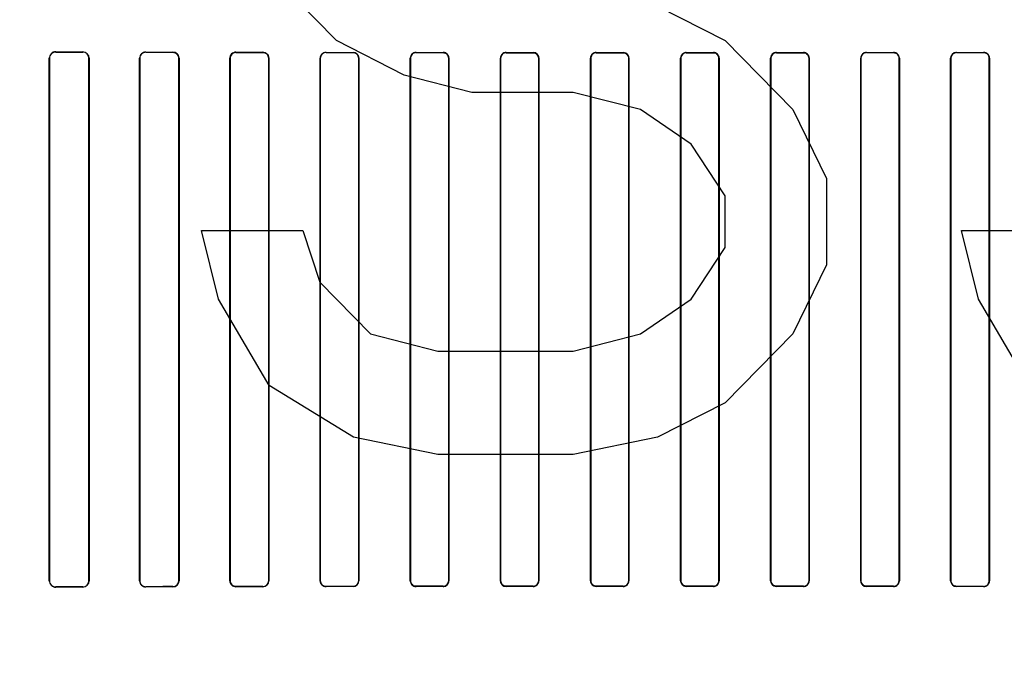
# Model space of a CAD drawing. Header units: millimetres. Extents: x 0 to 297, y 0 to 210.
# Tile 329 of 446: x 239.73 to 240.221, y 157.703 to 158.025. Entities that reach past the tile are written whole.
import ezdxf

# ---------------------------------------------------------------- set-up
doc = ezdxf.new("R2010")
doc.units = ezdxf.units.MM
doc.header["$LTSCALE"] = 16.335
doc.layers.get('0').update_dxf_attribs({"linetype": 'CONTINUOUS'})
for name, color, linetype in [('AXES_REF', 7, 'CONTINUOUS'), ('INTFCLR_1', 7, 'CONTINUOUS'), ('INTFCLR_72935', 7, 'CONTINUOUS')]:
    doc.layers.add(name, color=color, linetype=linetype)

msp = doc.modelspace()

# ---------------------------------------------------------------- linework, layer by layer
at = {"color": 7, "linetype": 'Continuous'}
for p, q in [((239.887846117, 158.0148970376), (239.854096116, 158.0493651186)), ((240.048158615, 158.0321310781), (240.081908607, 158.0148970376)), ((239.921596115, 157.9976629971), (239.887846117, 158.0148970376)), ((240.081908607, 158.0148970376), (240.1156586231, 157.9804289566)), ((239.955346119, 157.9890459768), (239.921596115, 157.9976629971)), ((240.005971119, 157.9890459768), (239.955346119, 157.9890459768)), ((240.0397211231, 157.9804289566), (240.005971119, 157.9890459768)), ((240.0650336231, 157.9631949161), (240.0397211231, 157.9804289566)), ((240.1156586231, 157.9804289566), (240.132533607, 157.9459608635)), ((240.081908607, 157.9373438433), (240.0650336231, 157.9631949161)), ((240.132533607, 157.9459608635), (240.132533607, 157.9028757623)), ((240.081908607, 157.9114927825), (240.081908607, 157.9373438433)), ((239.8287836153, 157.8856417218), (239.820346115, 157.9201098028)), ((239.820346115, 157.9201098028), (239.870971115, 157.9201098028)), ((239.870971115, 157.9201098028), (239.879408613, 157.894258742)), ((240.208471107, 157.8856417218), (240.200033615, 157.9201098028)), ((240.200033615, 157.9201098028), (240.250658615, 157.9201098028)), ((240.0650336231, 157.8856417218), (240.081908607, 157.9114927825)), ((240.132533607, 157.9028757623), (240.1156586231, 157.8684076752)), ((239.879408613, 157.894258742), (239.904721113, 157.8684076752)), ((239.854096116, 157.8425566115), (239.8287836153, 157.8856417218)), ((240.0397211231, 157.8684076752), (240.0650336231, 157.8856417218)), ((240.2337836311, 157.8425566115), (240.208471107, 157.8856417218)), ((239.904721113, 157.8684076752), (239.938471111, 157.859790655)), ((240.005971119, 157.859790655), (240.0397211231, 157.8684076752)), ((240.1156586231, 157.8684076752), (240.081908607, 157.8339395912)), ((239.938471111, 157.859790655), (240.005971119, 157.859790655)), ((239.896283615, 157.8167055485), (239.854096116, 157.8425566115)), ((240.081908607, 157.8339395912), (240.048158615, 157.8167055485)), ((239.938471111, 157.8080885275), (239.896283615, 157.8167055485)), ((240.048158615, 157.8167055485), (240.005971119, 157.8080885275)), ((240.005971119, 157.8080885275), (239.938471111, 157.8080885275))]:
    msp.add_line(p, q, dxfattribs=at)
for radius in [8.7262453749, 8.7255, 8.6696226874]:
    msp.add_circle((241.415033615, 154.4105885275), radius, dxfattribs=at)
msp.add_arc((241.415033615, 154.4105885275), 8.64, 278.2771290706, 261.7228709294, dxfattribs=at)
at = {"layer": 'AXES_REF', "color": 9, "linetype": 'Continuous'}
msp.add_circle((241.415033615, 154.4105885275), 5.3357191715, dxfattribs=at)
msp.add_arc((241.415033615, 154.4105885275), 7.9600610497, 94.4118118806, 85.5881881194, dxfattribs=at)
at = {"layer": 'INTFCLR_1', "color": 6, "linetype": 'Continuous'}
for p, q in [((239.7442848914, 158.0060757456), (239.7442848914, 157.7450757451)), ((239.744406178, 158.0060757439), (239.744406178, 157.7450757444)), ((239.7641076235, 157.7450757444), (239.7641076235, 158.0060757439)), ((239.7642236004, 157.7450757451), (239.7642236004, 158.0060757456)), ((239.789402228, 158.0060757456), (239.789402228, 157.7450757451)), ((239.7895138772, 158.0060757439), (239.7895138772, 157.7450757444)), ((239.8090109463, 157.7450757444), (239.8090109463, 158.0060757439)), ((239.8091190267, 157.7450757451), (239.8091190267, 158.0060757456)), ((239.8344933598, 158.0060757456), (239.8344933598, 157.7450757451)), ((239.8345984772, 158.0060757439), (239.8345984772, 157.7450757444)), ((239.8539353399, 157.7450757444), (239.8539353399, 158.0060757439)), ((239.8540379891, 157.7450757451), (239.8540379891, 158.0060757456)), ((239.8795630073, 158.0060757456), (239.8795630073, 157.7450757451)), ((239.879663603, 158.0060757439), (239.879663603, 157.7450757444)), ((239.8988779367, 157.7450757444), (239.8988779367, 158.0060757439)), ((239.898976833, 157.7450757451), (239.898976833, 158.0060757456)), ((239.924614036, 158.0060757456), (239.924614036, 157.7450757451)), ((239.9247115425, 158.0060757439), (239.9247115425, 157.7450757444)), ((239.9438369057, 157.7450757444), (239.9438369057, 158.0060757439)), ((239.9439332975, 157.7450757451), (239.9439332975, 158.0060757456)), ((239.9696482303, 158.0060757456), (239.9696482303, 157.7450757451)), ((239.9697437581, 158.0060757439), (239.9697437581, 157.7450757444)), ((239.988811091, 157.7450757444), (239.988811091, 158.0060757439)), ((239.9889059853, 157.7450757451), (239.9889059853, 158.0060757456)), ((240.0146666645, 158.0060757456), (240.0146666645, 157.7450757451)), ((240.0147611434, 158.0060757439), (240.0147611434, 157.7450757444)), ((240.0337998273, 157.7450757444), (240.0337998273, 158.0060757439)), ((240.0338941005, 157.7450757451), (240.0338941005, 158.0060757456)), ((240.0596698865, 158.0060757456), (240.0596698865, 157.7450757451)), ((240.0597641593, 158.0060757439), (240.0597641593, 157.7450757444)), ((240.0788028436, 157.7450757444), (240.0788028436, 158.0060757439)), ((240.0788973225, 157.7450757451), (240.0788973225, 158.0060757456)), ((240.1046580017, 158.0060757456), (240.1046580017, 157.7450757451)), ((240.1047528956, 158.0060757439), (240.1047528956, 157.7450757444)), ((240.123820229, 157.7450757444), (240.123820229, 158.0060757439)), ((240.1239157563, 157.7450757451), (240.1239157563, 158.0060757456)), ((240.149630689, 158.0060757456), (240.149630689, 157.7450757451)), ((240.1497270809, 158.0060757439), (240.1497270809, 157.7450757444)), ((240.1688524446, 157.7450757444), (240.1688524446, 158.0060757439)), ((240.1689499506, 157.7450757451), (240.1689499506, 158.0060757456)), ((240.1945871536, 158.0060757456), (240.1945871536, 157.7450757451)), ((240.1946860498, 158.0060757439), (240.1946860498, 157.7450757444)), ((240.2139003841, 157.7450757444), (240.2139003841, 158.0060757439)), ((240.2140009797, 157.7450757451), (240.2140009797, 158.0060757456))]:
    msp.add_line(p, q, dxfattribs=at)
at = {"layer": 'INTFCLR_1', "color": 9, "linetype": 'Continuous'}
for p, q in [((239.7442848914, 158.0060757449), (239.744406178, 158.0060757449)), ((239.7475319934, 158.009193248), (239.7475319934, 158.0093133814)), ((239.7610319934, 158.0092758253), (239.7610319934, 158.0091588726)), ((239.7641076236, 158.0060757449), (239.7642236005, 158.0060757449)), ((239.7894022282, 158.0060757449), (239.7895138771, 158.0060757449)), ((239.7925319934, 158.0090875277), (239.7925319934, 158.0091984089)), ((239.8060319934, 158.0091691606), (239.8060319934, 158.0090604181)), ((239.8090109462, 158.0060757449), (239.8091190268, 158.0060757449)), ((239.8344933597, 158.0060757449), (239.8345984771, 158.0060757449)), ((239.8375319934, 158.0090044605), (239.8375319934, 158.0091090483)), ((239.8510319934, 158.0090865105), (239.8510319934, 158.0089834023)), ((239.8539353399, 158.0060757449), (239.8540379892, 158.0060757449)), ((239.8795630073, 158.0060757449), (239.8796636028, 158.0060757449)), ((239.8825319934, 158.0089405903), (239.8825319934, 158.0090408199)), ((239.8960319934, 158.0090240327), (239.8960319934, 158.008924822)), ((239.8988779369, 158.0060757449), (239.8989768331, 158.0060757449)), ((239.924614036, 158.0060757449), (239.9247115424, 158.0060757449)), ((239.9275319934, 158.0088937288), (239.9275319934, 158.0089909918)), ((239.9410319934, 158.0089793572), (239.9410319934, 158.0088827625)), ((239.9438369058, 158.0060757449), (239.9439332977, 158.0060757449)), ((239.9696482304, 158.0060757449), (239.9697437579, 158.0060757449)), ((239.9725319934, 158.0088624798), (239.9725319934, 158.0089578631)), ((239.9860319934, 158.0089510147), (239.9860319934, 158.0088560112)), ((239.9888110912, 158.0060757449), (239.9889059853, 158.0060757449)), ((240.0146666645, 158.0060757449), (240.0147611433, 158.0060757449)), ((240.0175319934, 158.0088459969), (240.0175319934, 158.0089404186)), ((240.0310319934, 158.0089381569), (240.0310319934, 158.0088438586)), ((240.0337998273, 158.0060757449), (240.0338941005, 158.0060757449)), ((240.0596698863, 158.0060757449), (240.0597641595, 158.0060757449)), ((240.0625319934, 158.0088438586), (240.0625319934, 158.0089381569)), ((240.0760319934, 158.0089404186), (240.0760319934, 158.0088459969)), ((240.0788028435, 158.0060757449), (240.0788973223, 158.0060757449)), ((240.1046580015, 158.0060757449), (240.1047528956, 158.0060757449)), ((240.1075319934, 158.0088560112), (240.1075319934, 158.0089510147)), ((240.1210319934, 158.0089578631), (240.1210319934, 158.0088624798)), ((240.123820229, 158.0060757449), (240.1239157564, 158.0060757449)), ((240.1496306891, 158.0060757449), (240.1497270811, 158.0060757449)), ((240.1525319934, 158.0088827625), (240.1525319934, 158.0089793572)), ((240.1660319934, 158.0089909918), (240.1660319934, 158.0088937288)), ((240.1688524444, 158.0060757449), (240.1689499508, 158.0060757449)), ((240.1945871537, 158.0060757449), (240.19468605, 158.0060757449)), ((240.1975319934, 158.008924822), (240.1975319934, 158.0090240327)), ((240.2110319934, 158.0090408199), (240.2110319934, 158.0089405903)), ((240.213900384, 158.0060757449), (240.2140009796, 158.0060757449)), ((239.744406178, 157.7450757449), (239.7442848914, 157.7450757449)), ((239.7642236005, 157.7450757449), (239.7641076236, 157.7450757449)), ((239.7895138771, 157.7450757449), (239.7894022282, 157.7450757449)), ((239.8091190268, 157.7450757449), (239.8090109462, 157.7450757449)), ((239.8345984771, 157.7450757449), (239.8344933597, 157.7450757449)), ((239.8540379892, 157.7450757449), (239.8539353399, 157.7450757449)), ((239.8796636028, 157.7450757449), (239.8795630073, 157.7450757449)), ((239.8989768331, 157.7450757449), (239.8988779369, 157.7450757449)), ((239.9247115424, 157.7450757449), (239.924614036, 157.7450757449)), ((239.9439332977, 157.7450757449), (239.9438369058, 157.7450757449)), ((239.9697437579, 157.7450757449), (239.9696482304, 157.7450757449)), ((239.9889059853, 157.7450757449), (239.9888110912, 157.7450757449)), ((240.0147611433, 157.7450757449), (240.0146666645, 157.7450757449)), ((240.0338941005, 157.7450757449), (240.0337998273, 157.7450757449)), ((240.0597641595, 157.7450757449), (240.0596698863, 157.7450757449)), ((240.0788973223, 157.7450757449), (240.0788028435, 157.7450757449)), ((240.1047528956, 157.7450757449), (240.1046580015, 157.7450757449)), ((240.1239157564, 157.7450757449), (240.123820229, 157.7450757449)), ((240.1497270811, 157.7450757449), (240.1496306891, 157.7450757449)), ((240.1689499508, 157.7450757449), (240.1688524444, 157.7450757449)), ((240.19468605, 157.7450757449), (240.1945871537, 157.7450757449)), ((240.2140009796, 157.7450757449), (240.213900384, 157.7450757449)), ((239.7475319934, 157.7418381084), (239.7475319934, 157.7419582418)), ((239.7610319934, 157.7419926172), (239.7610319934, 157.7418756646)), ((239.7925319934, 157.7419530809), (239.7925319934, 157.7420639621)), ((239.8060319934, 157.7420910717), (239.8060319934, 157.7419823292)), ((239.8375319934, 157.7420424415), (239.8375319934, 157.7421470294)), ((239.8510319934, 157.7421680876), (239.8510319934, 157.7420649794)), ((239.8825319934, 157.7421106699), (239.8825319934, 157.7422108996)), ((239.8960319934, 157.7422266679), (239.8960319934, 157.7421274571)), ((239.9275319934, 157.742160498), (239.9275319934, 157.7422577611)), ((239.9410319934, 157.7422687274), (239.9410319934, 157.7421721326)), ((239.9725319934, 157.7421936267), (239.9725319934, 157.74228901)), ((239.9860319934, 157.7422954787), (239.9860319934, 157.7422004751)), ((240.0175319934, 157.7422110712), (240.0175319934, 157.7423054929)), ((240.0310319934, 157.7423076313), (240.0310319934, 157.7422133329)), ((240.0625319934, 157.7422133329), (240.0625319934, 157.7423076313)), ((240.0760319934, 157.7423054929), (240.0760319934, 157.7422110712)), ((240.1075319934, 157.7422004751), (240.1075319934, 157.7422954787)), ((240.1210319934, 157.74228901), (240.1210319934, 157.7421936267)), ((240.1525319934, 157.7421721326), (240.1525319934, 157.7422687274)), ((240.1660319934, 157.7422577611), (240.1660319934, 157.742160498)), ((240.1975319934, 157.7421274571), (240.1975319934, 157.7422266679)), ((240.2110319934, 157.7422108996), (240.2110319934, 157.7421106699))]:
    msp.add_line(p, q, dxfattribs=at)
at = {"layer": 'INTFCLR_1', "color": 6, "linetype": 'Continuous'}
for centre, radius, start, end in [((239.7475229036, 158.0060753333), 0.0032380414, 89.83915647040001, 179.992704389), ((239.7475242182, 158.0060751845), 0.0031180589, 89.8571245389, 179.9897200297), ((239.7610229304, 158.0060751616), 0.0032006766, 0.0104534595, 89.8377625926), ((239.7610238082, 158.0060750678), 0.0030838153, 0.012561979, 89.84792499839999), ((239.7925256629, 158.006074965), 0.0031234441, 89.883872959, 179.9856807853), ((239.7925264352, 158.0060749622), 0.0030125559, 89.8942849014, 179.9851320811), ((239.8060253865, 158.0060748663), 0.0029855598, 0.0168409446, 89.8732106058), ((239.8060247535, 158.0060748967), 0.0030942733, 0.0157186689, 89.86593863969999), ((239.8375275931, 158.0060748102), 0.0030342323, 89.9169101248, 179.9823371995), ((239.8510262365, 158.0060747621), 0.0030117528, 0.0187097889, 89.8904796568), ((239.8510267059, 158.0060747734), 0.0029086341, 0.0191167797, 89.8958437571), ((239.8825290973, 158.0060747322), 0.0029660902, 89.9440542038, 179.980424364), ((239.8960275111, 158.0060747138), 0.002949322, 0.0200445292, 89.9129259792), ((239.8960285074, 158.0060754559), 0.0028493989, 0.0057899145, 89.9299004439), ((239.9275295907, 158.0060754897), 0.0029155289, 89.9527816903, 179.9949712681), ((239.9410297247, 158.0060756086), 0.0028071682, 0.0027605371, 89.95368972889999), ((239.9725304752, 158.0060756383), 0.0028822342, 89.9698227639, 179.9978676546), ((239.9860307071, 158.0060756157), 0.0027803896, 0.0026420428, 89.97348878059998), ((240.0175314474, 158.0060756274), 0.0028647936, 89.9890823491, 179.9976364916), ((240.0310316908, 158.0060757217), 0.0027681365, 0.0004601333, 89.99373382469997), ((240.0625323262, 158.0060757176), 0.0028624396, 90.0066600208, 179.9994395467), ((240.0760324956, 158.0060756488), 0.0027703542, 0.0019668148, 90.0103856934), ((240.1075334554, 158.0060755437), 0.0028754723, 90.0291295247, 179.9959775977), ((240.1210333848, 158.0060756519), 0.002786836, 0.0018922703, 90.0286089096), ((240.1525344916, 158.0060755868), 0.0029037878, 90.04929135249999, 179.996866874), ((240.1660336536, 158.0060746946), 0.0029162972, 0.0206491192, 90.03261413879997), ((240.166034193, 158.0060755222), 0.0028182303, 0.004506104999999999, 90.04471446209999), ((240.1975358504, 158.0060754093), 0.002948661, 90.0749485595, 179.9934658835), ((240.2110348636, 158.0060747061), 0.0029661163, 0.0200804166, 90.05544100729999), ((240.211034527, 158.0060747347), 0.0028658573, 0.0201761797, 90.0506496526), ((239.7475229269, 157.7450761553), 0.0032380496, 180.0072588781, 270.160430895), ((239.7475242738, 157.7450763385), 0.0031181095, 180.0109173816, 270.1418524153), ((239.7610229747, 157.7450763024), 0.0032006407, 270.1614460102, 359.990022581), ((239.7610238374, 157.7450764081), 0.0030837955, 270.1515338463, 359.9876693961), ((239.792525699, 157.7450765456), 0.0031234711, 180.0146839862, 270.1154629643), ((239.7925265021, 157.7450765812), 0.0030126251, 180.0159152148, 270.1044391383), ((239.8060247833, 157.7450765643), 0.0030942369, 270.1335113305, 359.984830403), ((239.8375276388, 157.7450767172), 0.0030342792, 180.0183557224, 270.0822248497), ((239.8375281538, 157.7450767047), 0.0029296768, 180.0187811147, 270.0750905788), ((239.8510262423, 157.7450767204), 0.003011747, 270.1094106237, 359.9814456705), ((239.8825291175, 157.7450767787), 0.0029661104, 180.0199663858, 270.0555550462), ((239.8825294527, 157.7450767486), 0.00286585, 180.020077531, 270.050796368), ((239.8960281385, 157.7450760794), 0.0029486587, 270.0749042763, 359.9935046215), ((239.9275303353, 157.745076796), 0.0029162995, 180.0206474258, 270.0325774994), ((239.927529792, 157.7450759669), 0.0028182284, 180.0045236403, 270.0447561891), ((239.9410294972, 157.7450759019), 0.0029037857, 270.0492575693, 359.9969051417), ((239.9725306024, 157.745075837), 0.0027868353, 180.0019045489, 270.0285945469), ((239.9860305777, 157.7450758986), 0.0028754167, 270.0282116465, 359.9969412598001), ((240.0175314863, 157.7450758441), 0.0027703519, 180.0020611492, 270.0104921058), ((240.0310316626, 157.7450757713), 0.0028624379, 270.0066254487, 359.9994741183), ((240.0625322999, 157.7450757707), 0.0027681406, 180.0005453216, 269.9936589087), ((240.0760325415, 157.7450758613), 0.0028647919, 269.9890351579, 359.9976752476), ((240.1075333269, 157.7450759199), 0.0027804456, 180.0036161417, 269.9725229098), ((240.1210335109, 157.745075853), 0.0028822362, 269.9698327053, 359.997854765), ((240.1525342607, 157.7450758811), 0.0028071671, 180.0027892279, 269.9537228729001), ((240.1660343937, 157.7450760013), 0.0029155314, 269.9528332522, 359.9949647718), ((240.197536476, 157.7450767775), 0.0029493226, 180.0200561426, 269.9129143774), ((240.197535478, 157.7450760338), 0.0028493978, 180.005818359, 269.9299333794), ((240.2110348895, 157.7450767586), 0.0029660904, 269.944057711, 359.9804208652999)]:
    msp.add_arc(centre, radius, start, end, dxfattribs=at)
for centre, major_axis, ratio, start_param, end_param in [((240.0467819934, 158.0105757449), (0.4693968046, 0), 0.0034906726, -2.262071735, -2.2252929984), ((240.0467819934, 158.0105757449), (0.4963968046, 0), 0.0034906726, -2.217857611, -2.1841931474), ((240.0467819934, 158.0105757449), (0.4693968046, 0), 0.0034906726, -2.1431981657, -2.1093469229), ((240.0467819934, 158.0105757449), (0.4963968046, 0), 0.0034906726, -2.108530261, -2.0771538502), ((240.0467819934, 158.0105757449), (0.4693968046, 0), 0.0034906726, -2.0328472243, -2.0009654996), ((240.0467819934, 158.0105757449), (0.4963968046, 0), 0.0034906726, -2.0059367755, -1.9761478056), ((240.0467819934, 158.0105757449), (0.4693968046, 0), 0.0034906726, -1.9282790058, -1.8977471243), ((240.0467819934, 158.0105757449), (0.4963968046, 0), 0.0034906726, -1.9080370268, -1.8793579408), ((240.0467819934, 158.0105757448), (0.4693968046, 0), 0.0034906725, -1.8276611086, -1.7980361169), ((240.0467819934, 158.0105757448), (0.4963968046, 0), 0.0034906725, -1.8134003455, -1.785476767), ((240.0467819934, 158.010575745), (0.4693968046, 0), 0.0034906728, -1.7296452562, -1.7005817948), ((240.0467819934, 158.010575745), (0.4963968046, 0), 0.0034906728, -1.7209377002, -1.6934858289), ((240.0467819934, 158.010575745), (0.4693968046, 0), 0.0034906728, -1.6331507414, -1.604356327), ((240.0467819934, 158.010575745), (0.4963968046, 0), 0.0034906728, -1.629755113, -1.6025303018), ((240.0467819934, 158.010575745), (0.4693968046, 0), 0.0034906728, -1.5372363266, -1.5084419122), ((240.0467819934, 158.010575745), (0.4963968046, 0), 0.0034906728, -1.5390623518, -1.5118375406), ((240.0467819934, 158.010575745), (0.4693968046, 0), 0.0034906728, -1.4410108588, -1.4119473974), ((240.0467819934, 158.010575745), (0.4963968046, 0), 0.0034906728, -1.4481068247, -1.4206549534), ((240.0467819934, 158.0105757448), (0.4693968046, 0), 0.0034906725, -1.3435565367, -1.313931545), ((240.0467819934, 158.0105757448), (0.4963968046, 0), 0.0034906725, -1.3561158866, -1.328192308), ((240.0467819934, 158.0105757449), (0.4693968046, 0), 0.0034906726, -1.2438455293, -1.2133136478), ((240.0467819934, 158.0105757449), (0.4963968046, 0), 0.0034906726, -1.2622347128, -1.2335556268), ((240.0467819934, 157.7405757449), (0.4963968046, 0), 0.0034906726, 2.1841931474, 2.217857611), ((240.0467819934, 157.7405757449), (0.4693968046, 0), 0.0034906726, 2.2252929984, 2.262071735), ((240.0467819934, 157.7405757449), (0.4963968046, 0), 0.0034906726, 2.0771538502, 2.108530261), ((240.0467819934, 157.7405757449), (0.4693968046, 0), 0.0034906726, 2.1093469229, 2.1431981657), ((240.0467819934, 157.7405757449), (0.4963968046, 0), 0.0034906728, 1.9761478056, 2.0059367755), ((240.0467819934, 157.7405757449), (0.4693968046, 0), 0.0034906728, 2.0009654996, 2.0328472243), ((240.0467819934, 157.740575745), (0.4963968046, 0), 0.0034906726, 1.8793579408, 1.9080370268), ((240.0467819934, 157.740575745), (0.4693968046, 0), 0.0034906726, 1.8977471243, 1.9282790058), ((240.0467819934, 157.7405757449), (0.4963968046, 0), 0.0034906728, 1.785476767, 1.8134003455), ((240.0467819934, 157.7405757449), (0.4693968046, 0), 0.0034906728, 1.7980361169, 1.8276611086), ((240.0467819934, 157.740575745), (0.4963968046, 0), 0.0034906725, 1.6934858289, 1.7209377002), ((240.0467819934, 157.740575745), (0.4693968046, 0), 0.0034906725, 1.7005817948, 1.7296452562), ((240.0467819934, 157.740575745), (0.4963968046, 0), 0.0034906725, 1.6025303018, 1.629755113), ((240.0467819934, 157.740575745), (0.4693968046, 0), 0.0034906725, 1.604356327, 1.6331507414), ((240.0467819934, 157.740575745), (0.4963968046, 0), 0.0034906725, 1.5118375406, 1.5390623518), ((240.0467819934, 157.740575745), (0.4693968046, 0), 0.0034906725, 1.5084419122, 1.5372363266), ((240.0467819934, 157.740575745), (0.4963968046, 0), 0.0034906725, 1.4206549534, 1.4481068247), ((240.0467819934, 157.740575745), (0.4693968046, 0), 0.0034906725, 1.4119473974, 1.4410108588), ((240.0467819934, 157.7405757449), (0.4963968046, 0), 0.0034906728, 1.3281923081, 1.3561158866), ((240.0467819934, 157.7405757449), (0.4693968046, 0), 0.0034906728, 1.313931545, 1.3435565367), ((240.0467819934, 157.740575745), (0.4963968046, 0), 0.0034906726, 1.2335556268, 1.2622347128), ((240.0467819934, 157.740575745), (0.4693968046, 0), 0.0034906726, 1.2133136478, 1.2438455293)]:
    msp.add_ellipse(centre, major_axis=major_axis, ratio=ratio, start_param=start_param, end_param=end_param, dxfattribs=at)
for points, knots in [([(239.8375319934, 158.0090044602), (239.8369410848, 158.0090054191), (239.8354132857, 158.0085545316), (239.8345984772, 158.0069751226), (239.8345984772, 158.0060757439)], [0, 0, 0, 0, 0.396506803, 1, 1, 1, 1]), ([(239.8825319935, 158.0089405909), (239.8819634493, 158.0089412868), (239.8804716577, 158.0085093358), (239.879663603, 158.0069639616), (239.879663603, 158.0060757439)], [0, 0, 0, 0, 0.390279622, 1, 1, 1, 1]), ([(239.9275319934, 158.00889373), (239.9269792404, 158.0088942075), (239.925513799, 158.0084754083), (239.9247115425, 158.0069551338), (239.9247115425, 158.0060757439)], [0, 0, 0, 0, 0.385962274, 1, 1, 1, 1]), ([(239.9439332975, 158.0060757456), (239.9439332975, 158.0066324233), (239.9435136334, 158.0081375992), (239.941948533, 158.0089786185), (239.9410319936, 158.0089793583)], [0, 0, 0, 0, 0.3778652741, 1, 1, 1, 1]), ([(239.9725319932, 158.008862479), (239.971989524, 158.0088627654), (239.9705417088, 158.0084523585), (239.9697437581, 158.0069489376), (239.9697437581, 158.0060757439)], [0, 0, 0, 0, 0.3831910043, 1, 1, 1, 1]), ([(239.9889059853, 158.0060757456), (239.9889059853, 158.006630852), (239.9884865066, 158.0081225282), (239.9869363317, 158.0089506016), (239.9860319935, 158.0089510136)], [0, 0, 0, 0, 0.3803545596, 1, 1, 1, 1]), ([(240.0175319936, 158.0088459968), (240.016994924, 158.0088461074), (240.0155565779, 158.0084399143), (240.0147611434, 158.0069455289), (240.0147611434, 158.0060757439)], [0, 0, 0, 0, 0.381752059, 1, 1, 1, 1]), ([(240.0338941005, 158.0060757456), (240.0338941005, 158.0066300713), (240.0334747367, 158.0081157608), (240.031931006, 158.0089380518), (240.0310319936, 158.0089381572)], [0, 0, 0, 0, 0.3814155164, 1, 1, 1, 1]), ([(240.0625319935, 158.0088438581), (240.0619957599, 158.0088437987), (240.0605590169, 158.0084379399), (240.0597641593, 158.0069449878), (240.0597641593, 158.0060757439)], [0, 0, 0, 0, 0.3815312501, 1, 1, 1, 1]), ([(240.0788973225, 158.0060757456), (240.0788973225, 158.0066301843), (240.0784778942, 158.0081172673), (240.0769322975, 158.0089406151), (240.0760319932, 158.0089404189)], [0, 0, 0, 0, 0.3811248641, 1, 1, 1, 1]), ([(240.1075319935, 158.0088560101), (240.1069920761, 158.0088557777), (240.105549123, 158.0084464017), (240.1047528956, 158.0069473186), (240.1047528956, 158.0060757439)], [0, 0, 0, 0, 0.3825153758, 1, 1, 1, 1]), ([(240.1239157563, 158.0060757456), (240.1239157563, 158.0066311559), (240.1234961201, 158.0081270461), (240.1219402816, 158.0089583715), (240.1210319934, 158.0089578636)], [0, 0, 0, 0, 0.37945672, 1, 1, 1, 1]), ([(240.1525319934, 158.0088827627), (240.1519836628, 158.0088823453), (240.1505265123, 158.0084653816), (240.1497270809, 158.006952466), (240.1497270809, 158.0060757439)], [0, 0, 0, 0, 0.3847792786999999, 1, 1, 1, 1]), ([(240.1975319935, 158.0089248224), (240.1969700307, 158.0089241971), (240.195490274, 158.0084950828), (240.1946860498, 158.0069603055), (240.1946860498, 158.0060757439)], [0, 0, 0, 0, 0.388491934, 1, 1, 1, 1]), ([(239.8060319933, 157.7420910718), (239.8066409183, 157.7420922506), (239.8081945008, 157.7425634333), (239.8090109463, 157.7441685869), (239.8090109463, 157.7450757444)], [0, 0, 0, 0, 0.4016441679, 1, 1, 1, 1]), ([(239.8510319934, 157.742168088), (239.8516136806, 157.7421689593), (239.8531251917, 157.7426156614), (239.8539353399, 157.7441808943), (239.8539353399, 157.7450757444)], [0, 0, 0, 0, 0.393953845, 1, 1, 1, 1]), ([(239.8960319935, 157.7422266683), (239.8965939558, 157.7422272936), (239.8980737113, 157.7426564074), (239.8988779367, 157.7441911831), (239.8988779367, 157.7450757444)], [0, 0, 0, 0, 0.3884918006, 1, 1, 1, 1]), ([(239.9410319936, 157.742268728), (239.9415803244, 157.7422691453), (239.9430374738, 157.742686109), (239.9438369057, 157.7441990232), (239.9438369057, 157.7450757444)], [0, 0, 0, 0, 0.3847795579, 1, 1, 1, 1]), ([(239.9696482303, 157.7450757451), (239.9696482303, 157.7445203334), (239.9700678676, 157.7430244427), (239.9716237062, 157.7421931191), (239.9725319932, 157.742193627)], [0, 0, 0, 0, 0.3794576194, 1, 1, 1, 1]), ([(239.9860319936, 157.7422954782), (239.9865719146, 157.7422957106), (239.9880148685, 157.7427050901), (239.988811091, 157.7442041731), (239.988811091, 157.7450757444)], [0, 0, 0, 0, 0.3825178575, 1, 1, 1, 1]), ([(240.0146666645, 157.7450757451), (240.0146666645, 157.744521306), (240.0150860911, 157.743034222), (240.0166316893, 157.7422108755), (240.0175319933, 157.7422110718)], [0, 0, 0, 0, 0.381125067, 1, 1, 1, 1]), ([(240.0310319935, 157.7423076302), (240.0315682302, 157.7423076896), (240.0330049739, 157.7427135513), (240.0337998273, 157.7442065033), (240.0337998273, 157.7450757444)], [0, 0, 0, 0, 0.3815333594, 1, 1, 1, 1]), ([(240.0596698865, 157.7450757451), (240.0596698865, 157.744521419), (240.0600892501, 157.7430357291), (240.0616329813, 157.7422134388), (240.0625319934, 157.7422133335)], [0, 0, 0, 0, 0.3814157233, 1, 1, 1, 1]), ([(240.0760319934, 157.7423054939), (240.0765690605, 157.7423053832), (240.0780074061, 157.7427115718), (240.0788028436, 157.7442059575), (240.0788028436, 157.7450757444)], [0, 0, 0, 0, 0.3817504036, 1, 1, 1, 1]), ([(240.1046580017, 157.7450757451), (240.1046580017, 157.7445206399), (240.1050774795, 157.7430289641), (240.1066276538, 157.7422008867), (240.1075319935, 157.7422004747)], [0, 0, 0, 0, 0.3803536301, 1, 1, 1, 1]), ([(240.1210319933, 157.7422890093), (240.1215744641, 157.7422887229), (240.1230222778, 157.7426991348), (240.123820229, 157.7442025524), (240.123820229, 157.7450757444)], [0, 0, 0, 0, 0.3831921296, 1, 1, 1, 1]), ([(240.149630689, 157.7450757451), (240.149630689, 157.7445190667), (240.1500503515, 157.7430138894), (240.1516154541, 157.7421728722), (240.1525319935, 157.7421721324)], [0, 0, 0, 0, 0.3778655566, 1, 1, 1, 1]), ([(240.1660319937, 157.7422577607), (240.1665847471, 157.7422572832), (240.1680501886, 157.7426760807), (240.1688524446, 157.7441963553), (240.1688524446, 157.7450757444)], [0, 0, 0, 0, 0.3859626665, 1, 1, 1, 1]), ([(240.2110319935, 157.7422108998), (240.2116005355, 157.7422102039), (240.2130923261, 157.7426421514), (240.2139003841, 157.7441875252), (240.2139003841, 157.7450757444)], [0, 0, 0, 0, 0.3902782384, 1, 1, 1, 1])]:
    msp.add_open_spline(points, degree=3, knots=knots, dxfattribs=at)
at = {"layer": 'INTFCLR_72935', "color": 6, "linetype": 'Continuous'}
for p, q in [((239.7442848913, 157.7450757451), (239.7442848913, 158.0060757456)), ((239.7444061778, 157.7450757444), (239.7444061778, 158.0060757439)), ((239.7641076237, 158.0060757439), (239.7641076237, 157.7450757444)), ((239.7642236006, 158.0060757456), (239.7642236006, 157.7450757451)), ((239.7894022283, 157.7450757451), (239.7894022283, 158.0060757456)), ((239.789513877, 157.7450757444), (239.789513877, 158.0060757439)), ((239.8090109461, 158.0060757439), (239.8090109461, 157.7450757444)), ((239.8091190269, 158.0060757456), (239.8091190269, 157.7450757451)), ((239.8344933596, 157.7450757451), (239.8344933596, 158.0060757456)), ((239.834598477, 157.7450757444), (239.834598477, 158.0060757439)), ((239.8539353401, 158.0060757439), (239.8539353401, 157.7450757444)), ((239.854037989, 158.0060757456), (239.854037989, 157.7450757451)), ((239.8795630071, 157.7450757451), (239.8795630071, 158.0060757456)), ((239.8796636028, 157.7450757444), (239.8796636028, 158.0060757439)), ((239.898877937, 158.0060757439), (239.898877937, 157.7450757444)), ((239.8989768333, 158.0060757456), (239.8989768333, 157.7450757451)), ((239.9246140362, 157.7450757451), (239.9246140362, 158.0060757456)), ((239.9247115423, 157.7450757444), (239.9247115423, 158.0060757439)), ((239.943836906, 158.0060757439), (239.943836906, 157.7450757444)), ((239.9439332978, 158.0060757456), (239.9439332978, 157.7450757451)), ((239.9696482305, 157.7450757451), (239.9696482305, 158.0060757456)), ((239.9697437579, 157.7450757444), (239.9697437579, 158.0060757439)), ((239.9888110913, 158.0060757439), (239.9888110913, 157.7450757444)), ((239.9889059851, 158.0060757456), (239.9889059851, 157.7450757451)), ((240.0146666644, 157.7450757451), (240.0146666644, 158.0060757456)), ((240.0147611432, 157.7450757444), (240.0147611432, 158.0060757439)), ((240.0337998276, 158.0060757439), (240.0337998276, 157.7450757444)), ((240.0338941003, 158.0060757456), (240.0338941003, 157.7450757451)), ((240.0596698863, 157.7450757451), (240.0596698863, 158.0060757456)), ((240.0597641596, 157.7450757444), (240.0597641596, 158.0060757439)), ((240.0788028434, 158.0060757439), (240.0788028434, 157.7450757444)), ((240.0788973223, 158.0060757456), (240.0788973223, 157.7450757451)), ((240.1046580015, 157.7450757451), (240.1046580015, 158.0060757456)), ((240.1047528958, 157.7450757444), (240.1047528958, 158.0060757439)), ((240.1238202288, 158.0060757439), (240.1238202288, 157.7450757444)), ((240.1239157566, 158.0060757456), (240.1239157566, 157.7450757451)), ((240.1496306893, 157.7450757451), (240.1496306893, 158.0060757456)), ((240.1497270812, 157.7450757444), (240.1497270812, 158.0060757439)), ((240.1688524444, 158.0060757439), (240.1688524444, 157.7450757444)), ((240.1689499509, 158.0060757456), (240.1689499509, 157.7450757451)), ((240.1945871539, 157.7450757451), (240.1945871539, 158.0060757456)), ((240.1946860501, 157.7450757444), (240.1946860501, 158.0060757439)), ((240.2139003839, 158.0060757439), (240.2139003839, 157.7450757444)), ((240.2140009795, 158.0060757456), (240.2140009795, 157.7450757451))]:
    msp.add_line(p, q, dxfattribs=at)
at = {"layer": 'INTFCLR_72935', "color": 9, "linetype": 'Continuous'}
for p, q in [((239.744406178, 158.0060757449), (239.7442848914, 158.0060757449)), ((239.7475319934, 158.0093133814), (239.7475319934, 158.009193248)), ((239.7610319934, 158.0091588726), (239.7610319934, 158.0092758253)), ((239.7642236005, 158.0060757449), (239.7641076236, 158.0060757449)), ((239.7895138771, 158.0060757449), (239.7894022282, 158.0060757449)), ((239.7925319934, 158.0091984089), (239.7925319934, 158.0090875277)), ((239.8060319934, 158.0090604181), (239.8060319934, 158.0091691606)), ((239.8091190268, 158.0060757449), (239.8090109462, 158.0060757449)), ((239.8345984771, 158.0060757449), (239.8344933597, 158.0060757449)), ((239.8375319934, 158.0091090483), (239.8375319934, 158.0090044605)), ((239.8510319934, 158.0089834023), (239.8510319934, 158.0090865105)), ((239.8540379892, 158.0060757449), (239.8539353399, 158.0060757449)), ((239.8796636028, 158.0060757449), (239.8795630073, 158.0060757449)), ((239.8825319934, 158.0090408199), (239.8825319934, 158.0089405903)), ((239.8960319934, 158.008924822), (239.8960319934, 158.0090240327)), ((239.8989768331, 158.0060757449), (239.8988779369, 158.0060757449)), ((239.9247115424, 158.0060757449), (239.924614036, 158.0060757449)), ((239.9275319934, 158.0089909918), (239.9275319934, 158.0088937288)), ((239.9410319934, 158.0088827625), (239.9410319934, 158.0089793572)), ((239.9439332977, 158.0060757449), (239.9438369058, 158.0060757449)), ((239.9697437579, 158.0060757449), (239.9696482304, 158.0060757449)), ((239.9725319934, 158.0089578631), (239.9725319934, 158.0088624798)), ((239.9860319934, 158.0088560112), (239.9860319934, 158.0089510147)), ((239.9889059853, 158.0060757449), (239.9888110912, 158.0060757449)), ((240.0147611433, 158.0060757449), (240.0146666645, 158.0060757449)), ((240.0175319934, 158.0089404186), (240.0175319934, 158.0088459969)), ((240.0310319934, 158.0088438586), (240.0310319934, 158.0089381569)), ((240.0338941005, 158.0060757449), (240.0337998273, 158.0060757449)), ((240.0597641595, 158.0060757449), (240.0596698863, 158.0060757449)), ((240.0625319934, 158.0089381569), (240.0625319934, 158.0088438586)), ((240.0760319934, 158.0088459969), (240.0760319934, 158.0089404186)), ((240.0788973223, 158.0060757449), (240.0788028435, 158.0060757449)), ((240.1047528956, 158.0060757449), (240.1046580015, 158.0060757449)), ((240.1075319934, 158.0089510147), (240.1075319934, 158.0088560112)), ((240.1210319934, 158.0088624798), (240.1210319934, 158.0089578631)), ((240.1239157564, 158.0060757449), (240.123820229, 158.0060757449)), ((240.1497270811, 158.0060757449), (240.1496306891, 158.0060757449)), ((240.1525319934, 158.0089793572), (240.1525319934, 158.0088827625)), ((240.1660319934, 158.0088937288), (240.1660319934, 158.0089909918)), ((240.1689499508, 158.0060757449), (240.1688524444, 158.0060757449)), ((240.19468605, 158.0060757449), (240.1945871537, 158.0060757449)), ((240.1975319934, 158.0090240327), (240.1975319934, 158.008924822)), ((240.2110319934, 158.0089405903), (240.2110319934, 158.0090408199)), ((240.2140009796, 158.0060757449), (240.213900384, 158.0060757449)), ((239.7442848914, 157.7450757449), (239.744406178, 157.7450757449)), ((239.7641076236, 157.7450757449), (239.7642236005, 157.7450757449)), ((239.7894022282, 157.7450757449), (239.7895138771, 157.7450757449)), ((239.8090109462, 157.7450757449), (239.8091190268, 157.7450757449)), ((239.8344933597, 157.7450757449), (239.8345984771, 157.7450757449)), ((239.8539353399, 157.7450757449), (239.8540379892, 157.7450757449)), ((239.8795630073, 157.7450757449), (239.8796636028, 157.7450757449)), ((239.8988779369, 157.7450757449), (239.8989768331, 157.7450757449)), ((239.924614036, 157.7450757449), (239.9247115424, 157.7450757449)), ((239.9438369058, 157.7450757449), (239.9439332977, 157.7450757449)), ((239.9696482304, 157.7450757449), (239.9697437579, 157.7450757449)), ((239.9888110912, 157.7450757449), (239.9889059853, 157.7450757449)), ((240.0146666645, 157.7450757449), (240.0147611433, 157.7450757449)), ((240.0337998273, 157.7450757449), (240.0338941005, 157.7450757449)), ((240.0596698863, 157.7450757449), (240.0597641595, 157.7450757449)), ((240.0788028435, 157.7450757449), (240.0788973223, 157.7450757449)), ((240.1046580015, 157.7450757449), (240.1047528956, 157.7450757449)), ((240.123820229, 157.7450757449), (240.1239157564, 157.7450757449)), ((240.1496306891, 157.7450757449), (240.1497270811, 157.7450757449)), ((240.1688524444, 157.7450757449), (240.1689499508, 157.7450757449)), ((240.1945871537, 157.7450757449), (240.19468605, 157.7450757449)), ((240.213900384, 157.7450757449), (240.2140009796, 157.7450757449)), ((239.7475319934, 157.7419582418), (239.7475319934, 157.7418381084)), ((239.7610319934, 157.7418756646), (239.7610319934, 157.7419926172)), ((239.7925319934, 157.7420639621), (239.7925319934, 157.7419530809)), ((239.8060319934, 157.7419823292), (239.8060319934, 157.7420910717)), ((239.8375319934, 157.7421470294), (239.8375319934, 157.7420424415)), ((239.8510319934, 157.7420649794), (239.8510319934, 157.7421680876)), ((239.8825319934, 157.7422108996), (239.8825319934, 157.7421106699)), ((239.8960319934, 157.7421274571), (239.8960319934, 157.7422266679)), ((239.9275319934, 157.7422577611), (239.9275319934, 157.742160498)), ((239.9410319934, 157.7421721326), (239.9410319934, 157.7422687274)), ((239.9725319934, 157.74228901), (239.9725319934, 157.7421936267)), ((239.9860319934, 157.7422004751), (239.9860319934, 157.7422954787)), ((240.0175319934, 157.7423054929), (240.0175319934, 157.7422110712)), ((240.0310319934, 157.7422133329), (240.0310319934, 157.7423076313)), ((240.0625319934, 157.7423076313), (240.0625319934, 157.7422133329)), ((240.0760319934, 157.7422110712), (240.0760319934, 157.7423054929)), ((240.1075319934, 157.7422954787), (240.1075319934, 157.7422004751)), ((240.1210319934, 157.7421936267), (240.1210319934, 157.74228901)), ((240.1525319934, 157.7422687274), (240.1525319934, 157.7421721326)), ((240.1660319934, 157.742160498), (240.1660319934, 157.7422577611)), ((240.1975319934, 157.7422266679), (240.1975319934, 157.7421274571)), ((240.2110319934, 157.7421106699), (240.2110319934, 157.7422108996))]:
    msp.add_line(p, q, dxfattribs=at)
at = {"layer": 'INTFCLR_72935', "color": 6, "linetype": 'Continuous'}
for centre, radius, start, end in [((239.7475227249, 158.0060755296), 0.0032378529, 89.83598721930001, 179.996178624), ((239.7475238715, 158.0060755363), 0.0031177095, 89.8507390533, 179.9961845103), ((239.7610233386, 158.0060755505), 0.0032002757, 0.0034933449, 89.84504709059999), ((239.7610243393, 158.0060755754), 0.0030832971, 0.003131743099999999, 89.85776348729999), ((239.7925250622, 158.0060755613), 0.0031228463, 89.8728323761, 179.9966192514), ((239.7925258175, 158.0060755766), 0.00301195, 89.8825174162, 179.9968179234), ((239.8060254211, 158.0060755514), 0.0030936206, 0.0035973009, 89.87827664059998), ((239.8375276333, 158.0060747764), 0.0030342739, 89.9176666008, 179.9816995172), ((239.8375273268, 158.006075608), 0.0029288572, 89.9087044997, 179.9973416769), ((239.8510271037, 158.0060756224), 0.0030108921, 0.0023442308, 89.9069542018), ((239.8825291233, 158.0060747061), 0.0029661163, 89.94455899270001, 179.9799195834), ((239.8825289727, 158.0060753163), 0.0028653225, 89.9395971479, 179.9914507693), ((239.8960281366, 158.0060754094), 0.0029486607, 0.0065322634, 89.9250540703), ((239.9275303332, 158.0060746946), 0.0029162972, 89.96738586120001, 179.9793508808), ((239.9275297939, 158.0060755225), 0.0028182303, 89.9552863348, 179.9954984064), ((239.9410294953, 158.0060755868), 0.0029037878, 0.003133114, 89.9507086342), ((239.9725305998, 158.006075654), 0.0027868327, 89.97134632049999, 179.9981524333), ((239.9860305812, 158.0060755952), 0.0028754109, 0.0029957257, 89.97186174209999), ((240.0175314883, 158.0060756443), 0.0027703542, 89.9895543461, 179.997940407), ((240.0310316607, 158.0060757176), 0.0028624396, 0.0005604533, 89.9933399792), ((240.062532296, 158.0060757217), 0.0027681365, 90.00626617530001, 179.9995398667), ((240.0760325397, 158.0060756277), 0.0028647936, 0.0023584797, 90.01092299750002), ((240.1075333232, 158.0060755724), 0.0027804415, 90.0274047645, 179.99646635), ((240.121033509, 158.0060756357), 0.0028822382, 0.0021847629, 90.03012472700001), ((240.1525342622, 158.0060756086), 0.0028071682, 90.04631026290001, 179.9972394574), ((240.1660343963, 158.0060754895), 0.0029155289, 0.005032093, 90.04722166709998), ((240.1975364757, 158.0060747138), 0.002949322, 90.0870740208, 179.9799554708), ((240.1975354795, 158.006075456), 0.0028493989, 90.07009966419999, 179.994210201), ((240.2110358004, 158.0060756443), 0.0029651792, 0.0019580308, 90.0735634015), ((239.7475227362, 157.7450759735), 0.0032378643, 180.0040425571, 270.1638106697), ((239.7475238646, 157.7450759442), 0.0031177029, 180.0036725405, 270.1493872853), ((239.7610233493, 157.7450759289), 0.0032002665, 270.154763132, 359.9967084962), ((239.7610243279, 157.7450759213), 0.0030833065, 270.1424479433, 359.9967125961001), ((239.7925250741, 157.7450759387), 0.0031228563, 180.0035532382, 270.1269484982), ((239.7925264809, 157.7450765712), 0.0030126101, 180.015724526, 270.1048407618), ((239.8060254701, 157.745075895), 0.0030935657, 270.1208164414, 359.9972240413), ((239.8060261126, 157.7450759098), 0.002984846, 270.1128881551, 359.9968248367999), ((239.837526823, 157.7450759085), 0.0030334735, 180.0030865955, 270.0976606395), ((239.8510262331, 157.7450767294), 0.003011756, 270.1095816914, 359.9812746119), ((239.8510275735, 157.7450758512), 0.0029077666, 270.0870885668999, 359.9978945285), ((239.8825281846, 157.7450758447), 0.0029651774, 180.0019250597, 270.0735963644), ((239.8960285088, 157.7450760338), 0.0028493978, 270.0700665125, 359.9941815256), ((239.8960275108, 157.7450767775), 0.0029493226, 270.0870856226, 359.9799438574), ((239.9275295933, 157.7450760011), 0.0029155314, 180.0050318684, 270.047163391), ((239.9410297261, 157.7450758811), 0.0028071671, 270.046277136, 359.9972107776), ((239.9725304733, 157.7450758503), 0.0028822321, 180.0020925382, 270.0302200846), ((239.9860307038, 157.7450758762), 0.0027803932, 270.0265746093, 359.9972843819), ((240.0175314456, 157.7450758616), 0.0028647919, 180.0023297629, 270.0109595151), ((240.031031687, 157.7450757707), 0.0027681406, 270.0063410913, 359.9994546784), ((240.0625323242, 157.7450757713), 0.0028624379, 180.0005258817, 269.9933745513), ((240.0760324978, 157.7450758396), 0.0027703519, 269.9895657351, 359.9980320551), ((240.1075334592, 157.7450759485), 0.0028754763, 180.0040526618, 269.9707923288), ((240.1210333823, 157.7450758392), 0.0027868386, 269.9714493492, 359.9980516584), ((240.1525344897, 157.7450759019), 0.0029037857, 180.0030948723, 269.9507424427), ((240.1660336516, 157.745076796), 0.0029162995, 269.9674225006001, 359.9793525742), ((240.1660341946, 157.7450759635), 0.0028182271, 269.9552487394, 359.995545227), ((240.1975358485, 157.7450760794), 0.0029486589, 180.0064968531, 269.925093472), ((240.2110348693, 157.7450767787), 0.0029661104, 269.9444449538, 359.9800336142), ((240.2110350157, 157.7450761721), 0.0028653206, 269.9395639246, 359.9914476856)]:
    msp.add_arc(centre, radius, start, end, dxfattribs=at)
for centre, major_axis, ratio, start_param, end_param in [((240.0467819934, 158.0105757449), (0.4693968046, 0), 0.0034906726, -2.262071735, -2.2252929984), ((240.0467819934, 158.0105757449), (0.4963968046, 0), 0.0034906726, -2.217857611, -2.1841931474), ((240.0467819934, 158.0105757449), (0.4693968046, 0), 0.0034906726, -2.1431981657, -2.1093469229), ((240.0467819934, 158.0105757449), (0.4963968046, 0), 0.0034906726, -2.108530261, -2.0771538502), ((240.0467819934, 158.0105757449), (0.4693968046, 0), 0.0034906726, -2.0328472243, -2.0009654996), ((240.0467819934, 158.0105757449), (0.4963968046, 0), 0.0034906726, -2.0059367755, -1.9761478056), ((240.0467819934, 158.0105757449), (0.4693968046, 0), 0.0034906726, -1.9282790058, -1.8977471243), ((240.0467819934, 158.0105757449), (0.4963968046, 0), 0.0034906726, -1.9080370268, -1.8793579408), ((240.0467819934, 158.0105757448), (0.4693968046, 0), 0.0034906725, -1.8276611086, -1.7980361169), ((240.0467819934, 158.0105757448), (0.4963968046, 0), 0.0034906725, -1.8134003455, -1.785476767), ((240.0467819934, 158.010575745), (0.4693968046, 0), 0.0034906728, -1.7296452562, -1.7005817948), ((240.0467819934, 158.010575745), (0.4963968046, 0), 0.0034906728, -1.7209377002, -1.6934858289), ((240.0467819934, 158.010575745), (0.4693968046, 0), 0.0034906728, -1.6331507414, -1.604356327), ((240.0467819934, 158.010575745), (0.4963968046, 0), 0.0034906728, -1.629755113, -1.6025303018), ((240.0467819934, 158.010575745), (0.4693968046, 0), 0.0034906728, -1.5372363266, -1.5084419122), ((240.0467819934, 158.010575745), (0.4963968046, 0), 0.0034906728, -1.5390623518, -1.5118375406), ((240.0467819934, 158.010575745), (0.4693968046, 0), 0.0034906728, -1.4410108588, -1.4119473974), ((240.0467819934, 158.010575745), (0.4963968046, 0), 0.0034906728, -1.4481068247, -1.4206549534), ((240.0467819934, 158.0105757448), (0.4693968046, 0), 0.0034906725, -1.3435565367, -1.313931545), ((240.0467819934, 158.0105757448), (0.4963968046, 0), 0.0034906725, -1.3561158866, -1.328192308), ((240.0467819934, 158.0105757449), (0.4693968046, 0), 0.0034906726, -1.2438455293, -1.2133136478), ((240.0467819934, 158.0105757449), (0.4963968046, 0), 0.0034906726, -1.2622347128, -1.2335556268), ((240.0467819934, 157.7405757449), (0.4963968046, 0), 0.0034906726, 2.1841931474, 2.217857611), ((240.0467819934, 157.7405757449), (0.4693968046, 0), 0.0034906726, 2.2252929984, 2.262071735), ((240.0467819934, 157.7405757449), (0.4963968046, 0), 0.0034906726, 2.0771538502, 2.108530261), ((240.0467819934, 157.7405757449), (0.4693968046, 0), 0.0034906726, 2.1093469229, 2.1431981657), ((240.0467819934, 157.7405757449), (0.4963968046, 0), 0.0034906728, 1.9761478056, 2.0059367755), ((240.0467819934, 157.7405757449), (0.4693968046, 0), 0.0034906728, 2.0009654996, 2.0328472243), ((240.0467819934, 157.740575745), (0.4963968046, 0), 0.0034906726, 1.8793579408, 1.9080370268), ((240.0467819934, 157.740575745), (0.4693968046, 0), 0.0034906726, 1.8977471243, 1.9282790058), ((240.0467819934, 157.7405757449), (0.4963968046, 0), 0.0034906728, 1.785476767, 1.8134003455), ((240.0467819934, 157.7405757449), (0.4693968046, 0), 0.0034906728, 1.7980361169, 1.8276611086), ((240.0467819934, 157.740575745), (0.4963968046, 0), 0.0034906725, 1.6934858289, 1.7209377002), ((240.0467819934, 157.740575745), (0.4693968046, 0), 0.0034906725, 1.7005817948, 1.7296452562), ((240.0467819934, 157.740575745), (0.4963968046, 0), 0.0034906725, 1.6025303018, 1.629755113), ((240.0467819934, 157.740575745), (0.4693968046, 0), 0.0034906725, 1.604356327, 1.6331507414), ((240.0467819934, 157.740575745), (0.4963968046, 0), 0.0034906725, 1.5118375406, 1.5390623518), ((240.0467819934, 157.740575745), (0.4693968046, 0), 0.0034906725, 1.5084419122, 1.5372363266), ((240.0467819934, 157.740575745), (0.4963968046, 0), 0.0034906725, 1.4206549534, 1.4481068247), ((240.0467819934, 157.740575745), (0.4693968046, 0), 0.0034906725, 1.4119473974, 1.4410108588), ((240.0467819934, 157.7405757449), (0.4963968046, 0), 0.0034906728, 1.3281923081, 1.3561158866), ((240.0467819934, 157.7405757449), (0.4693968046, 0), 0.0034906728, 1.313931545, 1.3435565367), ((240.0467819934, 157.740575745), (0.4963968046, 0), 0.0034906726, 1.2335556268, 1.2622347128), ((240.0467819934, 157.740575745), (0.4693968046, 0), 0.0034906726, 1.2133136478, 1.2438455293)]:
    msp.add_ellipse(centre, major_axis=major_axis, ratio=ratio, start_param=start_param, end_param=end_param, dxfattribs=at)
for points, knots in [([(239.8060319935, 158.0090604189), (239.8066525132, 158.0090592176), (239.8082087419, 158.0085762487), (239.8090109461, 158.0069720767), (239.8090109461, 158.0060757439)], [0, 0, 0, 0, 0.4090841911, 1, 1, 1, 1]), ([(239.8510319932, 158.0089834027), (239.8516240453, 158.0089825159), (239.8531380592, 158.0085255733), (239.8539353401, 158.0069609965), (239.8539353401, 158.0060757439)], [0, 0, 0, 0, 0.4007652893, 1, 1, 1, 1]), ([(239.8960319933, 158.0089248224), (239.8966014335, 158.0089241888), (239.8980831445, 158.0084879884), (239.898877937, 158.0069534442), (239.898877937, 158.0060757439)], [0, 0, 0, 0, 0.3934935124, 1, 1, 1, 1]), ([(239.9410319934, 158.0088827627), (239.9415866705, 158.0088823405), (239.9430455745, 158.0084595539), (239.943836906, 158.0069466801), (239.943836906, 158.0060757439)], [0, 0, 0, 0, 0.3890796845, 1, 1, 1, 1]), ([(239.9725319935, 158.0089578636), (239.9719595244, 158.0089581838), (239.9704591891, 158.0085228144), (239.9696482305, 158.0069683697), (239.9696482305, 158.0060757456)], [0, 0, 0, 0, 0.3907390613, 1, 1, 1, 1]), ([(239.9860319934, 158.0088560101), (239.9865819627, 158.0088557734), (239.9880274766, 158.0084367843), (239.9888110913, 158.0069381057), (239.9888110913, 158.0060757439)], [0, 0, 0, 0, 0.3894053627, 1, 1, 1, 1]), ([(240.0175319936, 158.0089404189), (240.0169639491, 158.0089405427), (240.0154733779, 158.0085083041), (240.0146666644, 158.0069635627), (240.0146666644, 158.0060757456)], [0, 0, 0, 0, 0.3901775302, 1, 1, 1, 1]), ([(240.0310319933, 158.0088438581), (240.0315754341, 158.0088437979), (240.0330141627, 158.0084313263), (240.0337998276, 158.006938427), (240.0337998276, 158.0060757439)], [0, 0, 0, 0, 0.3864814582, 1, 1, 1, 1]), ([(240.0625319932, 158.0089381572), (240.0619701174, 158.0089380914), (240.0604824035, 158.0085116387), (240.0596698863, 158.0069678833), (240.0596698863, 158.0060757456)], [0, 0, 0, 0, 0.3864309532, 1, 1, 1, 1]), ([(240.0760319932, 158.0088459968), (240.0765811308, 158.0088461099), (240.0780225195, 158.0084282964), (240.0788028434, 158.0069344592), (240.0788028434, 158.0060757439)], [0, 0, 0, 0, 0.3900532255, 1, 1, 1, 1]), ([(240.1075319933, 158.0089510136), (240.106963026, 158.0089507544), (240.1054681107, 158.008517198), (240.1046580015, 158.0069673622), (240.1046580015, 158.0060757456)], [0, 0, 0, 0, 0.3895478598, 1, 1, 1, 1]), ([(240.1210319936, 158.008862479), (240.1215850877, 158.008862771), (240.123035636, 158.008442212), (240.1238202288, 158.006939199), (240.1238202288, 158.0060757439)], [0, 0, 0, 0, 0.3904517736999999, 1, 1, 1, 1]), ([(240.1525319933, 158.0089793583), (240.151957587, 158.0089788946), (240.1504484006, 158.0085408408), (240.1496306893, 158.0069760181), (240.1496306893, 158.0060757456)], [0, 0, 0, 0, 0.3895129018, 1, 1, 1, 1]), ([(240.1660319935, 158.00889373), (240.1665955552, 158.0088942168), (240.168063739, 158.0084649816), (240.1688524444, 158.0069451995), (240.1688524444, 158.0060757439)], [0, 0, 0, 0, 0.3932693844, 1, 1, 1, 1]), ([(240.2110319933, 158.0089405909), (240.2116116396, 158.0089413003), (240.2131061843, 158.0084984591), (240.2139003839, 158.0069537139), (240.2139003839, 158.0060757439)], [0, 0, 0, 0, 0.3976674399, 1, 1, 1, 1]), ([(239.8375319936, 157.7421470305), (239.8369287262, 157.7421460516), (239.8353979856, 157.7426093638), (239.834598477, 157.7441878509), (239.834598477, 157.7450757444)], [0, 0, 0, 0, 0.4045625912, 1, 1, 1, 1]), ([(239.8825319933, 157.7422108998), (239.8819523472, 157.7422101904), (239.880457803, 157.7426530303), (239.8796636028, 157.7441977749), (239.8796636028, 157.7450757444)], [0, 0, 0, 0, 0.3976674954, 1, 1, 1, 1]), ([(239.9275319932, 157.7422577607), (239.9269684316, 157.7422572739), (239.9255002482, 157.7426865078), (239.9247115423, 157.7442062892), (239.9247115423, 157.7450757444)], [0, 0, 0, 0, 0.3932694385, 1, 1, 1, 1]), ([(239.9410319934, 157.7421721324), (239.9416063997, 157.742172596), (239.9431155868, 157.7426106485), (239.9439332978, 157.7441754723), (239.9439332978, 157.7450757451)], [0, 0, 0, 0, 0.3895128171, 1, 1, 1, 1]), ([(239.9725319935, 157.7422890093), (239.9719788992, 157.7422887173), (239.970528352, 157.7427092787), (239.9697437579, 157.7442122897), (239.9697437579, 157.7450757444)], [0, 0, 0, 0, 0.3904519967, 1, 1, 1, 1]), ([(239.9860319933, 157.7422004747), (239.9866009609, 157.7422007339), (239.988095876, 157.7426342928), (239.9889059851, 157.7441841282), (239.9889059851, 157.7450757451)], [0, 0, 0, 0, 0.3895478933, 1, 1, 1, 1]), ([(240.0175319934, 157.7423054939), (240.016982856, 157.7423053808), (240.0155414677, 157.7427231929), (240.0147611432, 157.7442170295), (240.0147611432, 157.7450757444)], [0, 0, 0, 0, 0.3900532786, 1, 1, 1, 1]), ([(240.0310319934, 157.7422133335), (240.0315938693, 157.7422133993), (240.0330815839, 157.7426398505), (240.0338941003, 157.7441836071), (240.0338941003, 157.7450757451)], [0, 0, 0, 0, 0.3864308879, 1, 1, 1, 1]), ([(240.0625319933, 157.7423076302), (240.0619885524, 157.7423076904), (240.0605498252, 157.7427201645), (240.0597641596, 157.7442130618), (240.0597641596, 157.7450757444)], [0, 0, 0, 0, 0.3864816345, 1, 1, 1, 1]), ([(240.0760319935, 157.7422110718), (240.0766000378, 157.742210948), (240.0780906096, 157.7426431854), (240.0788973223, 157.7441879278), (240.0788973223, 157.7450757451)], [0, 0, 0, 0, 0.3901774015, 1, 1, 1, 1]), ([(240.1075319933, 157.7422954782), (240.1069820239, 157.7422957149), (240.1055365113, 157.7427147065), (240.1047528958, 157.7442133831), (240.1047528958, 157.7450757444)], [0, 0, 0, 0, 0.3894055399, 1, 1, 1, 1]), ([(240.1210319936, 157.742193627), (240.1216044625, 157.7421933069), (240.1231047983, 157.7426286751), (240.1239157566, 157.7441831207), (240.1239157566, 157.7450757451)], [0, 0, 0, 0, 0.3907389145, 1, 1, 1, 1]), ([(240.1525319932, 157.742268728), (240.1519773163, 157.7422691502), (240.1505184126, 157.7426919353), (240.1497270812, 157.7442048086), (240.1497270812, 157.7450757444)], [0, 0, 0, 0, 0.3890797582, 1, 1, 1, 1]), ([(240.1975319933, 157.7422266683), (240.1969625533, 157.7422273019), (240.1954808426, 157.7426635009), (240.1946860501, 157.7441980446), (240.1946860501, 157.7450757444)], [0, 0, 0, 0, 0.3934935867, 1, 1, 1, 1])]:
    msp.add_open_spline(points, degree=3, knots=knots, dxfattribs=at)

doc.saveas('drawing.dxf')
